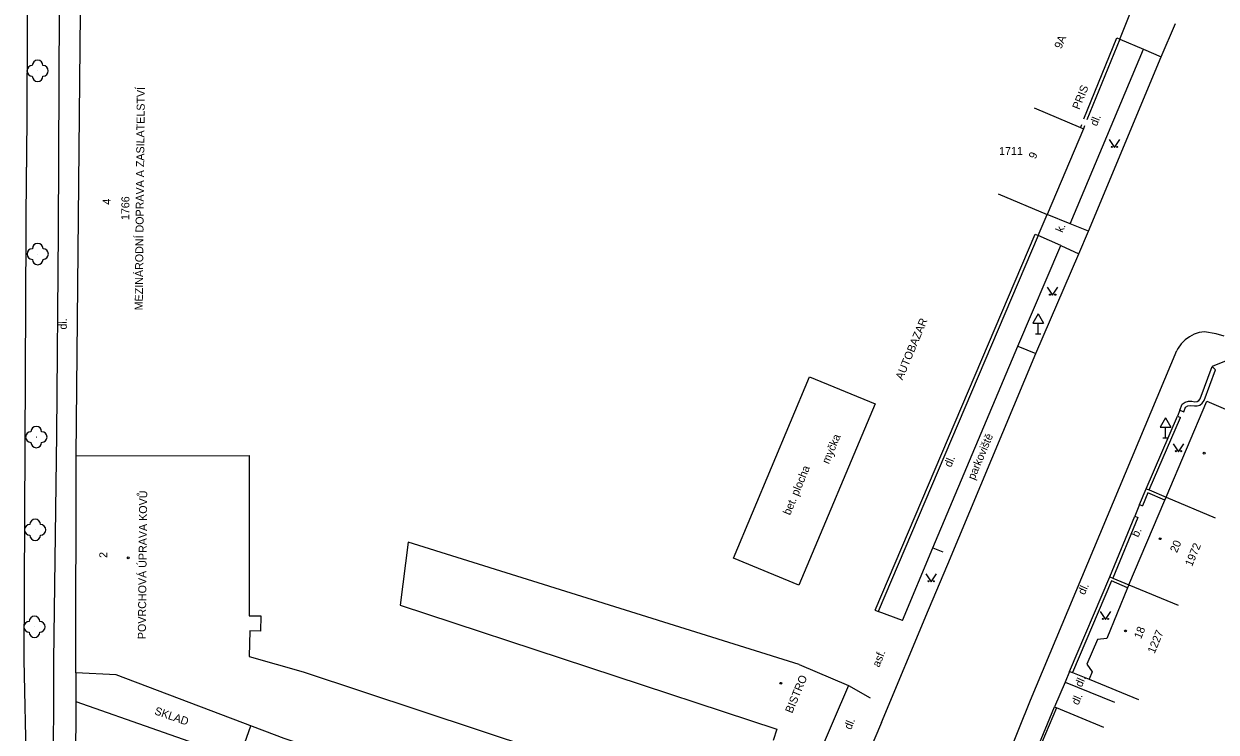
# Model space of a CAD drawing. Extents: x -584400 to -581602, y -1210894 to -1208793.
# Drawn here: x -582839.7 to -582727.9, y -1210397.7 to -1210331.3 of the extents above; entities that cross this region are included whole.
import ezdxf

# ---------------------------------------------------------------- set-up
doc = ezdxf.new("R2010")
doc.units = 0
for name, color, linetype in [('BUDOVY_MĚŘ', 7, 'Continuous'), ('POMOC_POPIS', 7, 'Continuous'), ('ROZHRANÍ_PLOCH', 7, 'Continuous'), ('ZELEŇ', 7, 'Continuous'), ('ZN_BUDOV', 7, 'Continuous'), ('ZN_DOPLŇKOVÉ', 7, 'Continuous'), ('ZN_KULTUR', 7, 'Continuous'), ('Č_POPIS_EVID', 7, 'Continuous'), ('Č_POPIS_ORIENT', 7, 'Continuous')]:
    doc.layers.add(name, color=color, linetype=linetype)

msp = doc.modelspace()

# ---------------------------------------------------------------- linework, layer by layer
at = {"layer": 'BUDOVY_MĚŘ'}
for points in [[(-582834.76, -1210371.8), (-582834.29, -1210323.82), (-582829.29, -1210323.87)], [(-582744.99, -1210339.17), (-582740.66, -1210340.99), (-582740.38, -1210341.11), (-582743.76, -1210349.15)], [(-582748.37, -1210347.21), (-582743.76, -1210349.15)], [(-582732.63, -1210375.66), (-582728.81, -1210366.68), (-582725.24, -1210368.2)], [(-582834.76, -1210371.8), (-582818.57, -1210371.77), (-582818.54, -1210386.79), (-582817.47, -1210386.81), (-582817.5, -1210388.24), (-582818.49, -1210388.22), (-582818.56, -1210390.62), (-582813.48, -1210392.06), (-582780.61, -1210402.98), (-582778.99, -1210399.14), (-582766.54, -1210403.5), (-582770.54, -1210413.32), (-582777.69, -1210410.92), (-582815.29, -1210398.32), (-582831.03, -1210392.34), (-582834.81, -1210392.14)], [(-582834.81, -1210392.14), (-582834.76, -1210371.8)], [(-582736.11, -1210383.89), (-582732.75, -1210375.94), (-582732.63, -1210375.66)], [(-582732.63, -1210375.66), (-582728.03, -1210377.61)], [(-582767, -1210391.37), (-582803.66, -1210379.89), (-582804.41, -1210385.79), (-582769.1, -1210397.42), (-582769.46, -1210398.49)], [(-582736.11, -1210383.89), (-582736.23, -1210384.17), (-582738.18, -1210388.92), (-582739.04, -1210389.03), (-582740.06, -1210391.35), (-582739.56, -1210392.06), (-582739.84, -1210392.75), (-582735.22, -1210394.65)], [(-582736.11, -1210383.89), (-582731.49, -1210385.79)], [(-582767, -1210391.37), (-582762.4, -1210393.34), (-582765.36, -1210400.25)]]:
    msp.add_lwpolyline(points, dxfattribs=at)
at = {"layer": 'ROZHRANÍ_PLOCH'}
for points in [[(-582838.63, -1210221.91), (-582838.91, -1210234.77), (-582838.99, -1210265.95), (-582839.18, -1210297.48), (-582839.41, -1210344.73)], [(-582836.42, -1210350.76), (-582836.25, -1210308.91), (-582835.96, -1210267.6), (-582835.88, -1210241.95), (-582835.76, -1210220.92)], [(-582733.1, -1210334.36), (-582731.76, -1210331.26)], [(-582741.62, -1210350.03), (-582734.73, -1210333.66)], [(-582736.96, -1210332.7), (-582734.73, -1210333.66)], [(-582734.73, -1210333.66), (-582733.1, -1210334.36)], [(-582739.91, -1210350.73), (-582733.1, -1210334.36)], [(-582839.63, -1210390.93), (-582839.44, -1210350.69), (-582839.41, -1210344.73)], [(-582741.62, -1210350.03), (-582743.76, -1210349.15)], [(-582739.91, -1210350.73), (-582741.62, -1210350.03)], [(-582836.59, -1210369.77), (-582836.42, -1210350.76)], [(-582742.49, -1210352.08), (-582744.61, -1210351.12)], [(-582740.81, -1210352.84), (-582739.91, -1210350.73)], [(-582757.32, -1210387.24), (-582754.48, -1210380.44), (-582746.52, -1210361.5), (-582742.49, -1210352.08)], [(-582742.49, -1210352.08), (-582740.81, -1210352.84)], [(-582744.84, -1210362.21), (-582740.81, -1210352.84)], [(-582727.17, -1210360.56), (-582727.92, -1210360.34), (-582729.02, -1210360.15), (-582729.52, -1210360.23), (-582730, -1210360.39), (-582730.44, -1210360.62), (-582730.85, -1210360.92), (-582731.2, -1210361.29), (-582731.49, -1210361.7), (-582731.62, -1210361.93)], [(-582746.52, -1210361.5), (-582744.84, -1210362.21)], [(-582759.3, -1210396.82), (-582754.89, -1210386.24), (-582753.09, -1210381.96), (-582744.84, -1210362.21)], [(-582748.73, -1210403.19), (-582745.33, -1210394.7), (-582731.62, -1210361.93)], [(-582767.04, -1210383.92), (-582773.17, -1210381.39), (-582766.05, -1210364.39), (-582759.89, -1210366.93)], [(-582759.89, -1210366.93), (-582767.04, -1210383.92)], [(-582836.87, -1210390.98), (-582836.59, -1210369.77)], [(-582754.48, -1210380.44), (-582753.55, -1210380.81)], [(-582757.32, -1210387.24), (-582759.6, -1210386.39)], [(-582839.41, -1210401.13), (-582839.64, -1210390.93)], [(-582839.64, -1210390.93), (-582839.63, -1210390.93)], [(-582836.89, -1210403.19), (-582836.87, -1210390.98)], [(-582741.4, -1210392.13), (-582739.84, -1210392.75)], [(-582762.4, -1210393.34), (-582760.35, -1210394.48)], [(-582742.07, -1210393.01), (-582737.45, -1210394.91)], [(-582834.81, -1210394.85), (-582819.48, -1210400.2), (-582818.41, -1210397.13)], [(-582759.3, -1210396.82), (-582760.64, -1210399.96)]]:
    msp.add_lwpolyline(points, dxfattribs=at)
at = {"layer": 'ZELEŇ'}
for centre in [(-582838.38, -1210335.69), (-582838.37, -1210352.87), (-582838.5, -1210370.03), (-582838.61, -1210378.74), (-582838.67, -1210387.83)]:
    msp.add_circle(centre, 0.0005, dxfattribs=at)
for centre, start, end in [((-582838.38, -1210335.19), 0, 180), ((-582838.88, -1210335.69), 90, 270), ((-582837.88, -1210335.69), 270, 90), ((-582838.38, -1210336.19), 180, 360), ((-582838.87, -1210352.87), 90, 270), ((-582838.37, -1210352.37), 0, 180), ((-582837.87, -1210352.87), 270, 90), ((-582838.37, -1210353.37), 180, 360), ((-582838.5, -1210369.53), 0, 180), ((-582839, -1210370.03), 90, 270), ((-582838.5, -1210370.53), 180, 360), ((-582838, -1210370.03), 270, 90), ((-582839.11, -1210378.74), 90, 270), ((-582838.61, -1210378.24), 0, 180), ((-582838.11, -1210378.74), 270, 90), ((-582838.61, -1210379.24), 180, 360), ((-582839.17, -1210387.83), 90, 270), ((-582838.67, -1210387.33), 0, 180), ((-582838.17, -1210387.83), 270, 90), ((-582838.67, -1210388.33), 180, 360)]:
    msp.add_arc(centre, 0.5, start, end, dxfattribs=at)
at = {"layer": 'ZN_BUDOV'}
for centre in [(-582729.05, -1210371.55), (-582733.19, -1210379.57), (-582829.88, -1210381.36), (-582736.43, -1210388.22), (-582768.74, -1210393.13)]:
    msp.add_circle(centre, 0.0875, dxfattribs=at)
at = {"layer": 'ZN_DOPLŇKOVÉ'}
for p, q in [((-582744.62, -1210358.47), (-582745.12, -1210359.34)), ((-582745.12, -1210359.34), (-582744.12, -1210359.34)), ((-582744.62, -1210358.47), (-582744.12, -1210359.34)), ((-582744.62, -1210360.34), (-582744.62, -1210359.34)), ((-582744.87, -1210360.34), (-582744.37, -1210360.34)), ((-582732.68, -1210368.24), (-582733.18, -1210369.11)), ((-582732.68, -1210368.24), (-582732.18, -1210369.11)), ((-582733.18, -1210369.11), (-582732.18, -1210369.11)), ((-582732.68, -1210370.11), (-582732.68, -1210369.11)), ((-582732.93, -1210370.11), (-582732.43, -1210370.11))]:
    msp.add_line(p, q, dxfattribs=at)
for points in [[(-582736.96, -1210332.7), (-582735.7, -1210329.6)], [(-582740.33, -1210340.18), (-582737.24, -1210332.59)], [(-582737.24, -1210332.59), (-582736.96, -1210332.7), (-582740.05, -1210340.29)], [(-582740.55, -1210340.74), (-582740.66, -1210340.99)], [(-582740.27, -1210340.85), (-582740.38, -1210341.11)], [(-582744.61, -1210351.12), (-582743.76, -1210349.15)], [(-582759.88, -1210386.27), (-582744.89, -1210351)], [(-582744.61, -1210351.12), (-582759.6, -1210386.39)], [(-582744.89, -1210351), (-582744.61, -1210351.12)], [(-582731.34, -1210367.51), (-582731.12, -1210366.94), (-582730.85, -1210366.77), (-582730.54, -1210366.68), (-582730.22, -1210366.67), (-582729.92, -1210366.73), (-582729.72, -1210366.7), (-582729.55, -1210366.61), (-582729.43, -1210366.46), (-582728.31, -1210363.43), (-582728, -1210363.74)], [(-582731.34, -1210367.51), (-582730.98, -1210367.67), (-582730.8, -1210367.23), (-582730.58, -1210367.1), (-582730.33, -1210367.06), (-582729.98, -1210367.12), (-582729.71, -1210367.11), (-582729.46, -1210367.03), (-582729.25, -1210366.87), (-582729.06, -1210366.59), (-582728, -1210363.74)], [(-582727, -1210362.9), (-582728.31, -1210363.43)], [(-582734.5, -1210374.89), (-582731.56, -1210368.07), (-582731.29, -1210368.19)], [(-582734.22, -1210375), (-582731.29, -1210368.19)], [(-582731.34, -1210367.51), (-582731.56, -1210368.07)], [(-582735.11, -1210376.36), (-582734.5, -1210374.89), (-582734.22, -1210375)], [(-582734.22, -1210375), (-582732.63, -1210375.66)], [(-582732.75, -1210375.94), (-582734.34, -1210375.28), (-582734.84, -1210376.48)], [(-582735.11, -1210376.36), (-582735.57, -1210377.47)], [(-582735.11, -1210376.36), (-582734.84, -1210376.48)], [(-582737.9, -1210383.14), (-582735.57, -1210377.47), (-582735.29, -1210377.58)], [(-582735.29, -1210377.58), (-582737.62, -1210383.26)], [(-582741.68, -1210392.01), (-582737.9, -1210383.14), (-582737.62, -1210383.26)], [(-582736.23, -1210384.17), (-582737.74, -1210383.53), (-582741.4, -1210392.13)], [(-582737.62, -1210383.26), (-582736.11, -1210383.89)], [(-582759.88, -1210386.27), (-582759.6, -1210386.39)], [(-582834.81, -1210392.14), (-582834.83, -1210403.5)], [(-582741.68, -1210392.01), (-582742.07, -1210393.01)], [(-582741.68, -1210392.01), (-582741.4, -1210392.13)], [(-582742.07, -1210393.01), (-582743.09, -1210395.35)], [(-582744.6, -1210399.5), (-582744.78, -1210399.42), (-582743.09, -1210395.35), (-582742.91, -1210395.43)], [(-582742.91, -1210395.43), (-582744.6, -1210399.5)], [(-582738.47, -1210397.27), (-582742.91, -1210395.43)]]:
    msp.add_lwpolyline(points, dxfattribs=at)
at = {"layer": 'ZN_KULTUR'}
for points in [[(-582737.96, -1210342.12), (-582737.46, -1210342.87), (-582736.96, -1210342.12)], [(-582743.76, -1210355.98), (-582743.26, -1210356.73), (-582742.76, -1210355.98)], [(-582731.97, -1210370.66), (-582731.47, -1210371.41), (-582730.97, -1210370.66)], [(-582755.15, -1210382.86), (-582754.65, -1210383.61), (-582754.15, -1210382.86)], [(-582738.81, -1210386.39), (-582738.31, -1210387.14), (-582737.81, -1210386.39)]]:
    msp.add_lwpolyline(points, dxfattribs=at)
for centre in [(-582737.71, -1210342.82), (-582737.21, -1210342.82), (-582743.51, -1210356.68), (-582743.01, -1210356.68), (-582731.72, -1210371.36), (-582731.22, -1210371.36), (-582754.9, -1210383.56), (-582754.4, -1210383.56), (-582738.56, -1210387.09), (-582738.06, -1210387.09)]:
    msp.add_circle(centre, 0.05, dxfattribs=at)

# ---------------------------------------------------------------- texts
at = {"layer": 'POMOC_POPIS'}
for s, rotation, p in [('PRIS', 67.8795, (-582740.76, -1210339.38)), ('MEZINÁRODNÍ DOPRAVA A ZASILATELSTVÍ', 89.4436, (-582828.53, -1210358.15)), ('dl.', 67.8795, (-582739.11, -1210340.93)), ('k.', 66.8998, (-582742.33, -1210350.91)), ('dl.', 89.444, (-582835.65, -1210359.95)), ('AUTOBAZAR', 67.3461, (-582757.33, -1210364.73)), ('myčka', 67.3461, (-582764.23, -1210372.62)), ('parkoviště', 67.3461, (-582750.58, -1210374.11)), ('bet. plocha', 67.3461, (-582767.87, -1210377.42)), ('dl.', 67.3461, (-582752.78, -1210372.93)), ('POVRCHOVÁ ÚPRAVA KOVŮ', 89.454, (-582828.24, -1210388.99)), ('b.', 65.9685, (-582735.24, -1210379.49)), ('dl.', 65.9685, (-582740.27, -1210384.89)), ('asf.', 68.076, (-582759.51, -1210391.68)), ('BISTRO', 67.3923, (-582767.67, -1210396)), ('dl.', 65.9685, (-582740.54, -1210393.55)), ('dl.', 65.9685, (-582740.86, -1210395.23)), ('SKLAD', 340.7687, (-582827.49, -1210396.02)), ('dl.', 68.076, (-582762.15, -1210397.54))]:
    msp.add_text(s, height=0.75, rotation=rotation, dxfattribs=at).set_placement(p)
at = {"layer": 'Č_POPIS_EVID'}
for s, rotation, p in [('9A', 67.1982, (-582742.45, -1210333.68)), ('9', 67.1982, (-582744.86, -1210344.01)), ('4', 89.4436, (-582831.53, -1210348.25)), ('1766', 89.3521, (-582829.8, -1210349.69)), ('20', 67.0793, (-582731.61, -1210380.94)), ('1972', 67.2882, (-582730.2, -1210382.23)), ('18', 67.6313, (-582734.98, -1210389.03)), ('1227', 67.2882, (-582733.71, -1210390.4))]:
    msp.add_text(s, height=0.75, rotation=rotation, dxfattribs=at).set_placement(p)
msp.add_text('1711', height=0.75, dxfattribs=at).set_placement((-582748.28, -1210343.58))
at = {"layer": 'Č_POPIS_ORIENT'}
msp.add_text('2', height=0.75, rotation=89.454, dxfattribs=at).set_placement((-582831.85, -1210381.38))

doc.saveas('drawing.dxf')
